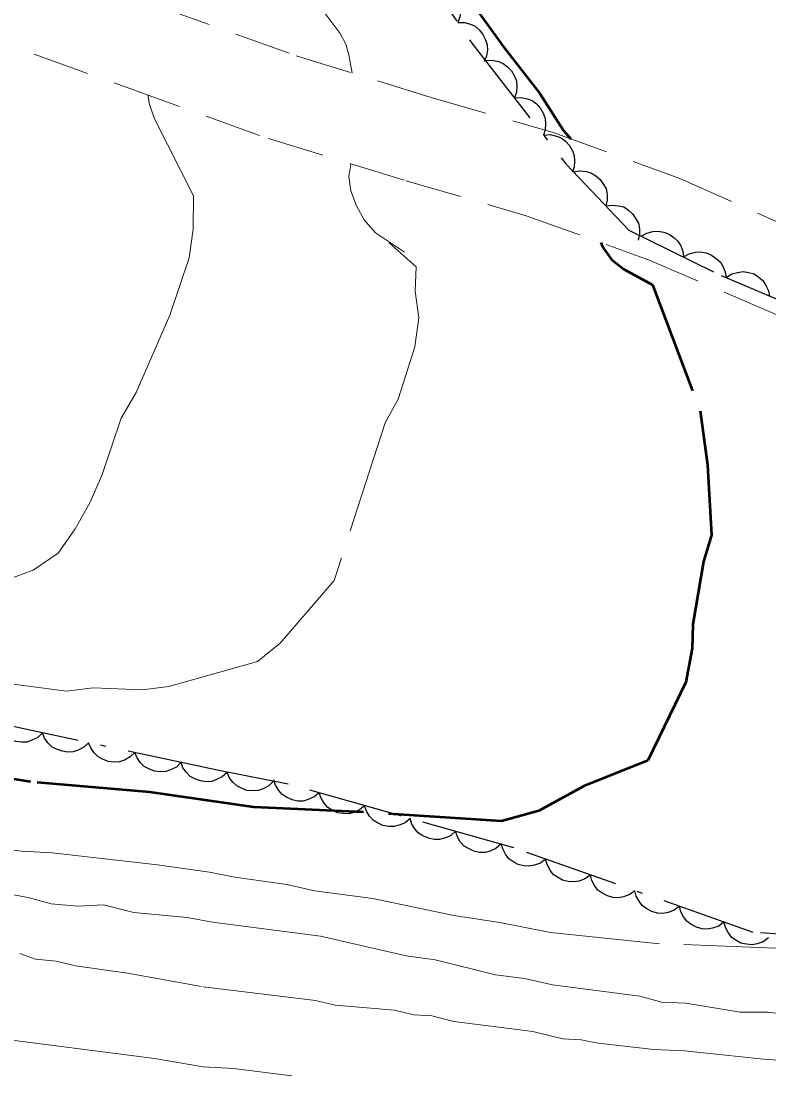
# Model space of a CAD drawing. Extents: x 356765 to 358572, y 5103174 to 5104650.
# Drawn here: x 356899.46 to 356923.21, y 5103812.63 to 5103846.01 of the extents above; entities that cross this region are included whole.
import ezdxf

# ---------------------------------------------------------------- set-up
doc = ezdxf.new("R2010")
doc.units = 0
doc.header["$LTSCALE"] = 0.6
for name, pattern in [('DOT_DASHED', [7.7, 5, -1.2, 0.3, -1.2]), ('LONG_DASHED', [7.5, 6, -1.5]), ('MEDIUM_DASHED', [4.5, 3, -1.5])]:
    doc.linetypes.add(name, pattern=pattern)
for name, color, linetype, lineweight in [('1', 7, 'Continuous', 53), ('19', 7, 'Continuous', 13), ('2', 7, 'Continuous', 13), ('44', 7, 'Continuous', 25)]:
    doc.layers.add(name, color=color, linetype=linetype, lineweight=lineweight)

msp = doc.modelspace()

# ---------------------------------------------------------------- linework, layer by layer
at = {"layer": '1', "linetype": 'LONG_DASHED'}
for points in [[(356917.7, 5103857.52), (356917.01, 5103857.09), (356915.94, 5103856.53), (356915.45, 5103856.2), (356914.95, 5103855.78), (356913.93, 5103854.76), (356913.46, 5103854.18), (356913.11, 5103853.55), (356912.81, 5103852.88), (356912.61, 5103852.2), (356912.47, 5103851.47), (356912.43, 5103850.75), (356912.61, 5103849.26), (356912.78, 5103848.55), (356913.06, 5103847.84), (356913.43, 5103847.13), (356913.87, 5103846.46), (356914.81, 5103845.15), (356915.94, 5103843.71), (356916.69, 5103842.54), (356916.92, 5103842.27)], [(356917.87, 5103838.98), (356917.93, 5103838.84), (356918.21, 5103838.44), (356918.6, 5103838.13), (356919.51, 5103837.64), (356921.03, 5103833.63), (356921.26, 5103831.92), (356921.39, 5103829.68), (356921.13, 5103828.85), (356920.8, 5103826.86), (356920.77, 5103826.09), (356920.57, 5103825.02), (356919.37, 5103822.53), (356917.33, 5103821.71), (356915.9, 5103820.93), (356914.72, 5103820.6), (356910.33, 5103820.89), (356906.85, 5103821.05), (356903.55, 5103821.52), (356899.77, 5103821.85), (356891.94, 5103823.07)]]:
    msp.add_lwpolyline(points, dxfattribs=at)
at = {"layer": '19', "linetype": 'MEDIUM_DASHED'}
for points in [[(356898.24, 5103848.49), (356903.74, 5103846.51), (356908.2, 5103844.91), (356912.48, 5103843.59), (356916.36, 5103842.47), (356920.38, 5103841.01), (356924.04, 5103839.38), (356927.02, 5103838.12), (356929.9, 5103836.79), (356929.7, 5103837.18), (356928.95, 5103838.78), (356927.71, 5103840.32), (356923.6, 5103847.23), (356921.73, 5103850.19), (356917.56, 5103857.78), (356912.91, 5103864.53), (356909.28, 5103869.32), (356908, 5103871.09), (356906.28, 5103872.99), (356900.54, 5103878.74), (356899.36, 5103879.98)], [(356863.53, 5103854.47), (356869.14, 5103853.76), (356873.94, 5103852.2), (356878.99, 5103850.69), (356886.02, 5103848.99), (356892.76, 5103847.43), (356897.33, 5103845.87), (356902.8, 5103843.91), (356907.32, 5103842.28), (356911.69, 5103840.94), (356915.5, 5103839.83), (356919.44, 5103838.41)], [(356919.31, 5103838.46), (356926.99, 5103835.18), (356930.71, 5103833.57), (356937.5, 5103830.86), (356947.92, 5103826.13)]]:
    msp.add_lwpolyline(points, dxfattribs=at)
at = {"layer": '2', "linetype": 'LONG_DASHED'}
for points in [[(356909.05, 5103846.34), (356909.59, 5103845.62), (356909.77, 5103845.28), (356909.87, 5103844.94), (356909.97, 5103844.36)], [(356903.48, 5103843.67), (356903.54, 5103843.36), (356903.69, 5103842.91), (356904.93, 5103840.46), (356904.92, 5103839.4), (356904.8, 5103838.49), (356904.18, 5103836.67), (356903.11, 5103834.22), (356902.64, 5103833.4), (356902.02, 5103831.58), (356901.64, 5103830.71), (356901.18, 5103829.89), (356900.64, 5103829.11), (356899.84, 5103828.57), (356898.98, 5103828.26), (356897.14, 5103827.81), (356896.26, 5103827.81), (356895.33, 5103827.74), (356893.48, 5103827.79), (356892.51, 5103827.84), (356890.67, 5103828.08), (356889.05, 5103828.2), (356887.29, 5103828.4)], [(356909.94, 5103841.48), (356909.93, 5103841.46), (356909.87, 5103841.08), (356909.93, 5103840.62), (356910.11, 5103840.15), (356910.36, 5103839.7), (356910.72, 5103839.29), (356911.64, 5103838.67)], [(356911.15, 5103838.97), (356912.01, 5103838.21), (356911.98, 5103837.44), (356912.09, 5103836.59), (356911.97, 5103835.67), (356911.44, 5103834), (356911.02, 5103833.25), (356909.4, 5103828.25), (356907.69, 5103826.25), (356906.97, 5103825.67), (356904.15, 5103824.88), (356903.3, 5103824.77), (356901.75, 5103824.84), (356900.9, 5103824.73), (356899.05, 5103824.97)], [(356929.3, 5103834.18), (356929.46, 5103834), (356930.34, 5103833.26), (356932.08, 5103831.63), (356932.67, 5103830.88), (356933.23, 5103830.01), (356933.65, 5103829.01), (356933.93, 5103827.96), (356934.02, 5103827.41), (356934.13, 5103823.08), (356933.69, 5103819.8), (356933.21, 5103818.46), (356932.13, 5103816.89), (356931.27, 5103816.59), (356930.49, 5103816.43), (356928.7, 5103816.25), (356927.88, 5103816.21), (356926.92, 5103816.25), (356925.99, 5103816.38), (356925.03, 5103816.42), (356924.11, 5103816.54), (356919.74, 5103816.71), (356916.27, 5103817.07), (356914.66, 5103817.38)], [(356900.41, 5103817.98), (356899.72, 5103818.17), (356888.7, 5103820.27), (356886.06, 5103820.86), (356885.13, 5103820.98), (356884.25, 5103821.18), (356883.29, 5103821.23), (356879.25, 5103822), (356878.41, 5103822.08), (356876.72, 5103822.43), (356875.79, 5103822.55), (356872.49, 5103823.21), (356871.53, 5103823.25), (356870.72, 5103823.41), (356869.87, 5103823.49), (356868.17, 5103823.45), (356867.24, 5103823.57), (356864.58, 5103823.78), (356859.33, 5103824.14), (356859.01, 5103824.19)], [(356914.66, 5103817.38), (356913.2, 5103817.6), (356910.63, 5103818.15), (356908.78, 5103818.39), (356907.9, 5103818.59), (356906.25, 5103818.82), (356905.44, 5103818.98), (356903.79, 5103819.21), (356900.44, 5103819.6), (356899.47, 5103819.65), (356896.05, 5103820.08)], [(356924.12, 5103814.42), (356923.19, 5103814.54), (356922.3, 5103814.54), (356920.57, 5103814.82), (356919.8, 5103814.85), (356919.11, 5103815.04), (356916.34, 5103815.4), (356915.45, 5103815.6), (356914.53, 5103815.72), (356912.61, 5103816.2), (356911.69, 5103816.32), (356908.97, 5103816.95), (356905.54, 5103817.39), (356904.73, 5103817.54), (356903.04, 5103817.7), (356902.08, 5103817.94), (356901.26, 5103817.9), (356900.41, 5103817.98)], [(356928.28, 5103812.44), (356924.89, 5103812.94), (356923.15, 5103813.03), (356920.53, 5103813.31), (356919.56, 5103813.35), (356917.79, 5103813.55), (356917.25, 5103813.66), (356916.67, 5103813.69), (356915.71, 5103813.92), (356913.2, 5103814.24), (356912.51, 5103814.42), (356911.93, 5103814.45), (356911.32, 5103814.6), (356909.43, 5103814.76), (356908.81, 5103814.91), (356905.19, 5103815.35), (356902.84, 5103815.77), (356901.19, 5103816.01), (356900.57, 5103816.15), (356899.92, 5103816.22), (356899.42, 5103816.4)]]:
    msp.add_lwpolyline(points, dxfattribs=at)
at = {"layer": '2'}
msp.add_lwpolyline([(356908.06, 5103812.51), (356906.21, 5103812.75), (356905.24, 5103812.8), (356903.7, 5103813.06), (356898.42, 5103813.74), (356896.11, 5103814.24), (356895.35, 5103814.47), (356892.55, 5103815.14), (356890.77, 5103815.34), (356889.8, 5103815.39), (356888.07, 5103815.66), (356885.42, 5103816.25), (356883.5, 5103816.73), (356882.66, 5103817), (356878.98, 5103817.88), (356876.28, 5103818.2), (356873.78, 5103818.7), (356870.09, 5103819.58), (356868.15, 5103819.83)], dxfattribs=at)
at = {"layer": '44', "linetype": 'DOT_DASHED'}
for points in [[(356911.6, 5103848.49), (356913.78, 5103845.31), (356916.77, 5103841.47), (356918.76, 5103839.37), (356921.7, 5103837.93), (356927.62, 5103835.41)], [(356925.94, 5103816.83), (356922.71, 5103817.07), (356915.11, 5103819.75), (356911.52, 5103820.77), (356907.94, 5103821.78), (356905.79, 5103822.2), (356898.38, 5103823.78)]]:
    msp.add_lwpolyline(points, dxfattribs=at)
at = {"layer": '44'}
for points in [[(356912.48, 5103847.21), (356912.69, 5103847.21), (356912.88, 5103847.15), (356913.03, 5103847.08), (356913.17, 5103846.97), (356913.28, 5103846.83), (356913.36, 5103846.65), (356913.42, 5103846.5), (356913.42, 5103846.32), (356913.39, 5103846.14), (356913.33, 5103845.97)], [(356913.33, 5103845.97), (356913.54, 5103845.97), (356913.73, 5103845.91), (356913.88, 5103845.85), (356914.01, 5103845.73), (356914.13, 5103845.59), (356914.21, 5103845.42), (356914.26, 5103845.26), (356914.27, 5103845.09), (356914.24, 5103844.9), (356914.17, 5103844.73)], [(356914.21, 5103844.76), (356914.42, 5103844.77), (356914.62, 5103844.73), (356914.77, 5103844.67), (356914.91, 5103844.56), (356915.04, 5103844.43), (356915.13, 5103844.26), (356915.19, 5103844.11), (356915.2, 5103843.93), (356915.19, 5103843.75), (356915.13, 5103843.58)], [(356915.13, 5103843.58), (356915.34, 5103843.59), (356915.54, 5103843.54), (356915.69, 5103843.49), (356915.83, 5103843.38), (356915.96, 5103843.24), (356916.05, 5103843.07), (356916.11, 5103842.92), (356916.12, 5103842.75), (356916.11, 5103842.56), (356916.05, 5103842.39)], [(356916.05, 5103842.39), (356916.26, 5103842.41), (356916.46, 5103842.36), (356916.61, 5103842.3), (356916.75, 5103842.2), (356916.88, 5103842.06), (356916.97, 5103841.89), (356917.03, 5103841.74), (356917.04, 5103841.56), (356917.03, 5103841.38), (356916.97, 5103841.21)], [(356917, 5103841.23), (356917.2, 5103841.26), (356917.41, 5103841.24), (356917.56, 5103841.19), (356917.71, 5103841.1), (356917.85, 5103840.98), (356917.96, 5103840.82), (356918.04, 5103840.68), (356918.07, 5103840.5), (356918.07, 5103840.32), (356918.03, 5103840.14)], [(356918.03, 5103840.14), (356918.24, 5103840.17), (356918.44, 5103840.15), (356918.6, 5103840.11), (356918.75, 5103840.01), (356918.88, 5103839.89), (356918.99, 5103839.73), (356919.07, 5103839.59), (356919.1, 5103839.41), (356919.1, 5103839.23), (356919.06, 5103839.05)], [(356919.15, 5103839.18), (356919.33, 5103839.28), (356919.53, 5103839.33), (356919.7, 5103839.34), (356919.87, 5103839.31), (356920.04, 5103839.24), (356920.2, 5103839.13), (356920.32, 5103839.02), (356920.41, 5103838.87), (356920.48, 5103838.7), (356920.5, 5103838.52)], [(356920.5, 5103838.52), (356920.68, 5103838.62), (356920.88, 5103838.67), (356921.04, 5103838.68), (356921.22, 5103838.65), (356921.39, 5103838.58), (356921.54, 5103838.47), (356921.67, 5103838.36), (356921.76, 5103838.21), (356921.82, 5103838.04), (356921.85, 5103837.86)], [(356921.85, 5103837.87), (356922.03, 5103837.98), (356922.22, 5103838.03), (356922.39, 5103838.06), (356922.56, 5103838.03), (356922.74, 5103837.98), (356922.9, 5103837.87), (356923.02, 5103837.77), (356923.12, 5103837.62), (356923.2, 5103837.45), (356923.23, 5103837.28)], [(356900.14, 5103823.41), (356899.99, 5103823.26), (356899.8, 5103823.17), (356899.65, 5103823.11), (356899.47, 5103823.11), (356899.29, 5103823.13), (356899.11, 5103823.2), (356898.97, 5103823.27), (356898.84, 5103823.4), (356898.74, 5103823.55), (356898.67, 5103823.72)], [(356901.6, 5103823.09), (356901.45, 5103822.95), (356901.27, 5103822.86), (356901.11, 5103822.8), (356900.94, 5103822.79), (356900.76, 5103822.82), (356900.58, 5103822.89), (356900.43, 5103822.96), (356900.31, 5103823.09), (356900.2, 5103823.24), (356900.14, 5103823.41)], [(356903.07, 5103822.78), (356902.92, 5103822.64), (356902.74, 5103822.54), (356902.58, 5103822.49), (356902.41, 5103822.48), (356902.22, 5103822.5), (356902.04, 5103822.57), (356901.9, 5103822.65), (356901.78, 5103822.77), (356901.67, 5103822.93), (356901.6, 5103823.09)], [(356904.54, 5103822.47), (356904.39, 5103822.32), (356904.2, 5103822.23), (356904.05, 5103822.18), (356903.87, 5103822.17), (356903.69, 5103822.19), (356903.51, 5103822.26), (356903.37, 5103822.34), (356903.24, 5103822.46), (356903.14, 5103822.61), (356903.07, 5103822.78)], [(356906, 5103822.15), (356905.85, 5103822.01), (356905.67, 5103821.92), (356905.52, 5103821.86), (356905.34, 5103821.85), (356905.16, 5103821.88), (356904.98, 5103821.95), (356904.83, 5103822.02), (356904.71, 5103822.15), (356904.6, 5103822.3), (356904.54, 5103822.47)], [(356907.48, 5103821.87), (356907.33, 5103821.72), (356907.15, 5103821.63), (356906.99, 5103821.57), (356906.82, 5103821.56), (356906.63, 5103821.58), (356906.46, 5103821.65), (356906.31, 5103821.72), (356906.18, 5103821.84), (356906.07, 5103821.99), (356906, 5103822.16)], [(356908.93, 5103821.5), (356908.77, 5103821.37), (356908.58, 5103821.29), (356908.42, 5103821.24), (356908.25, 5103821.24), (356908.07, 5103821.28), (356907.89, 5103821.36), (356907.75, 5103821.45), (356907.64, 5103821.58), (356907.54, 5103821.74), (356907.49, 5103821.91)], [(356910.37, 5103821.09), (356910.21, 5103820.96), (356910.03, 5103820.88), (356909.87, 5103820.83), (356909.69, 5103820.84), (356909.51, 5103820.87), (356909.34, 5103820.95), (356909.2, 5103821.04), (356909.08, 5103821.17), (356908.99, 5103821.33), (356908.93, 5103821.5)], [(356911.82, 5103820.69), (356911.66, 5103820.55), (356911.47, 5103820.47), (356911.31, 5103820.43), (356911.14, 5103820.43), (356910.95, 5103820.46), (356910.78, 5103820.55), (356910.64, 5103820.63), (356910.53, 5103820.76), (356910.43, 5103820.92), (356910.37, 5103821.09)], [(356913.26, 5103820.28), (356913.1, 5103820.14), (356912.91, 5103820.06), (356912.75, 5103820.02), (356912.58, 5103820.02), (356912.4, 5103820.06), (356912.22, 5103820.14), (356912.08, 5103820.22), (356911.97, 5103820.36), (356911.87, 5103820.51), (356911.82, 5103820.69)], [(356914.7, 5103819.87), (356914.54, 5103819.73), (356914.36, 5103819.65), (356914.2, 5103819.61), (356914.02, 5103819.61), (356913.84, 5103819.65), (356913.67, 5103819.73), (356913.53, 5103819.81), (356913.41, 5103819.95), (356913.32, 5103820.1), (356913.26, 5103820.28)], [(356916.12, 5103819.39), (356915.96, 5103819.27), (356915.77, 5103819.2), (356915.6, 5103819.17), (356915.43, 5103819.18), (356915.25, 5103819.23), (356915.08, 5103819.32), (356914.95, 5103819.41), (356914.84, 5103819.55), (356914.76, 5103819.72), (356914.71, 5103819.89)], [(356917.54, 5103818.89), (356917.37, 5103818.77), (356917.18, 5103818.7), (356917.02, 5103818.67), (356916.84, 5103818.68), (356916.66, 5103818.73), (356916.5, 5103818.82), (356916.36, 5103818.91), (356916.26, 5103819.05), (356916.17, 5103819.22), (356916.12, 5103819.39)], [(356918.95, 5103818.39), (356918.79, 5103818.27), (356918.59, 5103818.2), (356918.43, 5103818.17), (356918.26, 5103818.18), (356918.08, 5103818.23), (356917.91, 5103818.32), (356917.78, 5103818.41), (356917.67, 5103818.56), (356917.59, 5103818.72), (356917.54, 5103818.89)], [(356920.37, 5103817.9), (356920.2, 5103817.77), (356920.01, 5103817.7), (356919.85, 5103817.67), (356919.67, 5103817.68), (356919.49, 5103817.73), (356919.33, 5103817.82), (356919.19, 5103817.92), (356919.09, 5103818.06), (356919, 5103818.22), (356918.95, 5103818.39)], [(356921.78, 5103817.4), (356921.62, 5103817.27), (356921.42, 5103817.2), (356921.26, 5103817.17), (356921.09, 5103817.18), (356920.91, 5103817.23), (356920.74, 5103817.32), (356920.61, 5103817.42), (356920.5, 5103817.56), (356920.41, 5103817.72), (356920.37, 5103817.9)], [(356923.2, 5103816.9), (356923.03, 5103816.77), (356922.84, 5103816.71), (356922.68, 5103816.67), (356922.5, 5103816.69), (356922.32, 5103816.73), (356922.16, 5103816.82), (356922.02, 5103816.92), (356921.92, 5103817.06), (356921.83, 5103817.22), (356921.78, 5103817.4)]]:
    msp.add_lwpolyline(points, dxfattribs=at)

doc.saveas('drawing.dxf')
